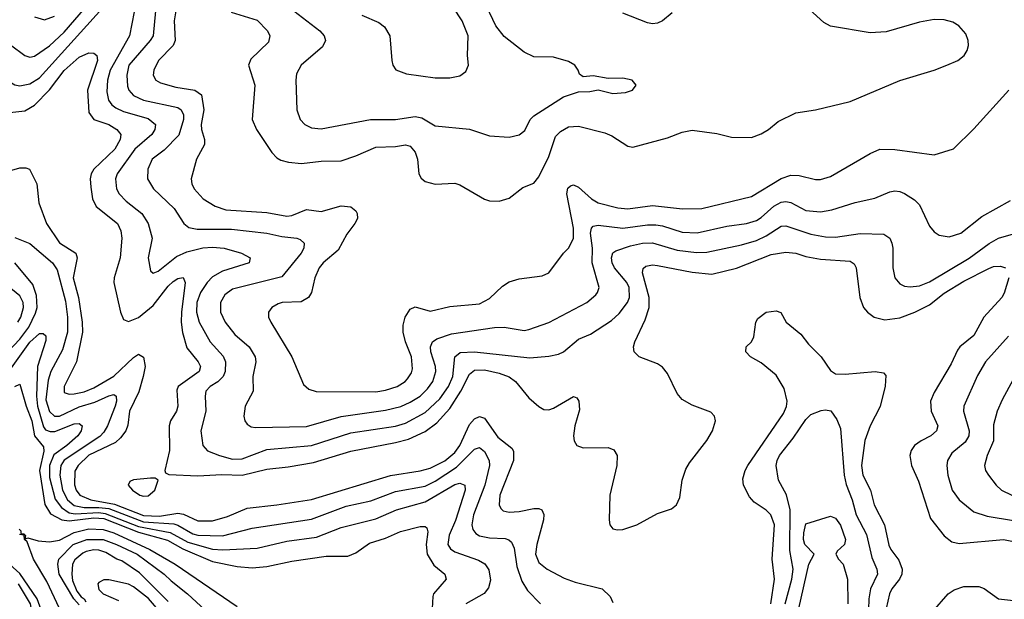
# Model space of a CAD drawing. Header units: inches. Extents: x 1308407 to 1441228, y 959628 to 1036311.
# Tile 601 of 656: x 1390710 to 1394693, y 1016648 to 1018995. Entities that reach past the tile are written whole.
import ezdxf

# ---------------------------------------------------------------- set-up
doc = ezdxf.new("R2010")
doc.units = ezdxf.units.IN
doc.header["$MEASUREMENT"] = 0
doc.layers.add('B3091', color=7, linetype='Continuous')

msp = doc.modelspace()

# ---------------------------------------------------------------- linework, layer by layer
at = {"layer": 'B3091', "color": 5}
for points, elevation in [([(1392093.7, 1019013.6), (1392163.2, 1018983.2), (1392186.1, 1018966.1), (1392206.5, 1018930), (1392214.9, 1018830), (1392219.5, 1018810), (1392231.7, 1018791.7), (1392274.9, 1018774.9), (1392390, 1018759.6), (1392450, 1018759.1), (1392490, 1018767.8), (1392515.3, 1018784.7), (1392525.1, 1018810), (1392521.1, 1018850), (1392524.3, 1018930), (1392499.6, 1018990), (1392393.4, 1019153.4)], 2860), ([(1390523.4, 1019030), (1390516.4, 1018990), (1390488.4, 1018931.6), (1390485.3, 1018910), (1390491.3, 1018870), (1390510, 1018819.8), (1390530, 1018802.9), (1390610, 1018803.1), (1390630.4, 1018790.4), (1390670, 1018743.7), (1390690, 1018730.8), (1390710, 1018726.8), (1390750, 1018735.1), (1390790, 1018759.4), (1391070.5, 1019070)], 2740), ([(1390608.9, 1019050), (1390577.9, 1018970), (1390574, 1018950), (1390578, 1018930), (1390596.8, 1018916.8), (1390672.5, 1018892.5), (1390730.1, 1018850.1), (1390750, 1018843.2), (1390770, 1018846.6), (1390830, 1018889.3), (1390890, 1018944.5), (1390976.1, 1019043.9)], 2760), ([(1391173.2, 1019026.8), (1391154.3, 1018930), (1391075.1, 1018790), (1391065.5, 1018750), (1391062.7, 1018702.7), (1391068.5, 1018668.5), (1391082.2, 1018650), (1391098.3, 1018638.3), (1391130, 1018622.8), (1391230, 1018594.3), (1391258.8, 1018570), (1391256.6, 1018550), (1391243.6, 1018530), (1391175.4, 1018470), (1391103.6, 1018370), (1391096.6, 1018350), (1391101.7, 1018310), (1391112.3, 1018290), (1391140, 1018260), (1391204.2, 1018210), (1391229.5, 1018170), (1391245, 1018110), (1391229.4, 1018030), (1391238.3, 1017978.3), (1391250, 1017967.8), (1391270, 1017977.1), (1391344.1, 1018035.9), (1391385.9, 1018054.1), (1391450, 1018071.6), (1391490, 1018074.2), (1391537.1, 1018070), (1391606.4, 1018050), (1391642, 1018030), (1391638.7, 1018010), (1391530, 1017977), (1391490, 1017953.1), (1391468.4, 1017930), (1391441.4, 1017890), (1391426.4, 1017850), (1391424.6, 1017810), (1391435.1, 1017770), (1391479.8, 1017690), (1391532.2, 1017632.2), (1391542.6, 1017610), (1391541.4, 1017570), (1391533.1, 1017550), (1391511.1, 1017528.9), (1391479.7, 1017510), (1391463.2, 1017490), (1391460.1, 1017470), (1391463, 1017410), (1391443, 1017330), (1391450.2, 1017270), (1391469.6, 1017249.6), (1391517.4, 1017230), (1391570, 1017215.8), (1391610, 1017217.2), (1391710, 1017253.8), (1391890, 1017271.2), (1392050, 1017321.5), (1392230, 1017349), (1392270, 1017361.5), (1392350, 1017404.4), (1392410, 1017459.4), (1392444.3, 1017510), (1392461.7, 1017550), (1392469.9, 1017630.1), (1392492.3, 1017647.7), (1392550.4, 1017650.4), (1392773.8, 1017626.2), (1392850, 1017632.3), (1392890, 1017640.2), (1392910, 1017649.2), (1392970, 1017701.1), (1393018.5, 1017721.5), (1393103.5, 1017776.5), (1393134.6, 1017805.4), (1393169.3, 1017850), (1393176.4, 1017870), (1393175.1, 1017910), (1393165.5, 1017930), (1393116.7, 1017990), (1393106.8, 1018010), (1393104.1, 1018030), (1393109.6, 1018050.4), (1393121.2, 1018058.8), (1393180.7, 1018079.3), (1393230, 1018090.4), (1393270, 1018091.8), (1393370, 1018061), (1393448.3, 1018051.7), (1393490, 1018053.9), (1393630, 1018083.7), (1393690, 1018101), (1393730, 1018119.1), (1393790, 1018158.8), (1393810, 1018159.9), (1393910, 1018126.9), (1393970, 1018116), (1394010, 1018114.8), (1394110, 1018129.6), (1394206, 1018126), (1394230, 1018110.2), (1394238.7, 1018090), (1394242.8, 1018070), (1394241.8, 1017990), (1394250.2, 1017950), (1394270, 1017925.3), (1394290, 1017915.5), (1394312.7, 1017912.7), (1394350, 1017917.6), (1394390, 1017933.5), (1394550.8, 1018029.2), (1394631.9, 1018088.1), (1394670, 1018110.1), (1394730, 1018127.5)], 2740), ([(1391258.7, 1019030), (1391249.6, 1018930), (1391237.7, 1018910), (1391151.6, 1018810), (1391142.7, 1018770), (1391145.8, 1018725.8), (1391151.8, 1018710), (1391170, 1018688.1), (1391210, 1018668.4), (1391350, 1018638.8), (1391363.2, 1018630), (1391372.4, 1018610), (1391371.7, 1018590), (1391353.5, 1018526.5), (1391294.1, 1018465.9), (1391245.9, 1018430), (1391227.5, 1018390), (1391227.1, 1018350), (1391251, 1018310), (1391335.2, 1018230), (1391374.2, 1018170), (1391393.6, 1018153.6), (1391427, 1018147), (1391566, 1018146), (1391709.7, 1018129.7), (1391770, 1018116.5), (1391830.5, 1018110), (1391844.6, 1018104.6), (1391860.8, 1018090), (1391859.8, 1018070), (1391848.8, 1018050), (1391770, 1017953.3), (1391570, 1017903), (1391539.3, 1017880.7), (1391521.9, 1017850), (1391521.6, 1017810), (1391541.2, 1017770), (1391579.7, 1017719.7), (1391637.8, 1017670), (1391662.8, 1017630), (1391665.3, 1017610), (1391652.9, 1017550), (1391653.7, 1017490), (1391621.3, 1017430), (1391615.8, 1017390), (1391620.9, 1017370), (1391630, 1017356.4), (1391646.8, 1017346.8), (1391664, 1017344), (1391870, 1017348.2), (1392010, 1017388.4), (1392190, 1017414.1), (1392251.3, 1017428.7), (1392290, 1017445.4), (1392329.4, 1017470.6), (1392359.8, 1017500.2), (1392380.6, 1017530), (1392393.1, 1017570), (1392392.3, 1017590), (1392373, 1017650), (1392371.6, 1017670), (1392380.2, 1017690), (1392397.1, 1017702.9), (1392456.7, 1017723.3), (1392630, 1017748.3), (1392670.1, 1017750.1), (1392750, 1017736.6), (1392770, 1017739.8), (1392850, 1017768.1), (1393003.9, 1017850), (1393040, 1017880), (1393047.9, 1017890), (1393053.7, 1017910), (1393026.1, 1018010), (1393027.4, 1018070), (1393019.7, 1018130), (1393022.8, 1018150), (1393030, 1018159), (1393050, 1018163.4), (1393150, 1018150.8), (1393250, 1018163.9), (1393283.6, 1018163.6), (1393310, 1018159.5), (1393390, 1018133.8), (1393450, 1018131.4), (1393570, 1018158.7), (1393650, 1018169.2), (1393690, 1018181), (1393710, 1018193.3), (1393760.8, 1018239.2), (1393790, 1018256), (1393810, 1018258.9), (1393830, 1018254), (1393890, 1018222.3), (1393950, 1018216.3), (1393995.6, 1018224.4), (1394090, 1018254.8), (1394170, 1018272.3), (1394230, 1018297.8), (1394250, 1018301.5), (1394270, 1018299), (1394290, 1018290.3), (1394330, 1018265.5), (1394350, 1018244.6), (1394390, 1018158.7), (1394410, 1018135.3), (1394430, 1018121.7), (1394470, 1018115.8), (1394517.4, 1018130), (1394602.2, 1018197.8), (1394717.8, 1018262.2)], 2760), ([(1391341.3, 1019030), (1391334.9, 1018990), (1391339.3, 1018910), (1391330.4, 1018889.6), (1391270.7, 1018830), (1391252.1, 1018790), (1391250.2, 1018770), (1391260.7, 1018750), (1391279.7, 1018739.7), (1391341.2, 1018721.2), (1391418.3, 1018710), (1391444.8, 1018690), (1391454.5, 1018630), (1391444.1, 1018570), (1391444.9, 1018550), (1391457.8, 1018510), (1391457.2, 1018490), (1391425.4, 1018430), (1391403.8, 1018350), (1391405.8, 1018330), (1391415.3, 1018310), (1391452.2, 1018270), (1391500.2, 1018240.2), (1391544.3, 1018224.3), (1391710, 1018214), (1391790, 1018199.4), (1391810, 1018201.7), (1391870, 1018226.5), (1391930, 1018218.7), (1392010, 1018241), (1392050, 1018237.4), (1392070, 1018221.3), (1392075.4, 1018210), (1392076, 1018190), (1392065.5, 1018170), (1392033.5, 1018126.5), (1391998.1, 1018061.9), (1391936.8, 1018010), (1391921.6, 1017990), (1391904.4, 1017950), (1391890.1, 1017889.9), (1391877.6, 1017870), (1391848.3, 1017851.7), (1391770.9, 1017849.1), (1391755.8, 1017844.2), (1391730.3, 1017830), (1391716, 1017810), (1391716.5, 1017790), (1391725.8, 1017770), (1391811.1, 1017630), (1391858.2, 1017518.2), (1391879.1, 1017499.1), (1391909.4, 1017489.4), (1392150, 1017488.3), (1392190, 1017494.2), (1392237.2, 1017510), (1392269.8, 1017530), (1392279.3, 1017540.7), (1392294.5, 1017565.5), (1392298.5, 1017581.5), (1392294.9, 1017630), (1392270.3, 1017690), (1392260.8, 1017730), (1392261.6, 1017758.4), (1392269.5, 1017790.5), (1392290, 1017822.6), (1392310, 1017831.7), (1392370, 1017814.2), (1392450, 1017833.2), (1392570, 1017844.8), (1392610, 1017865.9), (1392663.6, 1017916.4), (1392690, 1017932.9), (1392730, 1017945.2), (1392823, 1017957), (1392850, 1017970.3), (1392909.8, 1018050), (1392930.6, 1018070), (1392950, 1018108.4), (1392950.2, 1018150), (1392923.8, 1018290), (1392927.4, 1018312.6), (1392938.3, 1018321.7), (1392950, 1018325.7), (1392970, 1018316.6), (1393022.5, 1018270), (1393050, 1018253.8), (1393130, 1018232.6), (1393170, 1018229.3), (1393270, 1018243), (1393391.5, 1018228.5), (1393469.9, 1018230.1), (1393670, 1018278.5), (1393790, 1018351.6), (1393830, 1018365.2), (1393863.9, 1018363.9), (1393930, 1018347.3), (1393950, 1018348.2), (1393990, 1018359.3), (1394150, 1018453.2), (1394189.6, 1018470), (1394250, 1018469.7), (1394410, 1018447.5), (1394488.1, 1018471.9), (1394570, 1018553), (1394711.1, 1018708.9)], 2780), ([(1391565.7, 1019025.7), (1391670, 1018993.4), (1391712, 1018950), (1391721.2, 1018930), (1391715.7, 1018904.3), (1391645.2, 1018834.8), (1391635.2, 1018810), (1391660.8, 1018730), (1391650.1, 1018590), (1391667.2, 1018550), (1391730, 1018457.4), (1391750, 1018435.8), (1391766.4, 1018426.4), (1391797.2, 1018417.2), (1391850, 1018412.6), (1391930, 1018422.1), (1392010, 1018423), (1392070, 1018442.9), (1392150, 1018479), (1392230, 1018480.8), (1392270, 1018488.1), (1392290, 1018482.7), (1392310, 1018458.9), (1392319.4, 1018430), (1392324.2, 1018370), (1392333.4, 1018353.4), (1392350, 1018340.2), (1392390, 1018328.4), (1392470, 1018332.4), (1392490, 1018325.8), (1392590, 1018267.6), (1392610, 1018261.5), (1392650, 1018260.2), (1392690, 1018272.6), (1392744.7, 1018315.3), (1392790, 1018333.4), (1392810, 1018359.1), (1392850, 1018440.6), (1392877.9, 1018522.1), (1392897.4, 1018542.6), (1392930, 1018560.9), (1392970, 1018564.1), (1393076.8, 1018536.8), (1393105.1, 1018525.1), (1393170, 1018482.4), (1393190, 1018478.6), (1393330, 1018515.9), (1393390, 1018539.1), (1393430, 1018547.1), (1393530, 1018533.6), (1393590, 1018518.5), (1393670, 1018517.7), (1393710, 1018533.2), (1393738.9, 1018550), (1393777.7, 1018582.3), (1393850, 1018617.8), (1393929.2, 1018630), (1394070, 1018663), (1394270, 1018748.8), (1394409.4, 1018790), (1394460.9, 1018810), (1394505.1, 1018830), (1394531.2, 1018850), (1394543, 1018870), (1394547.8, 1018890), (1394547.3, 1018910), (1394537.1, 1018937.1), (1394509.2, 1018970), (1394484.7, 1018984.7), (1394450, 1018994.7), (1394410, 1018995.1), (1394350, 1018985.3), (1394215.1, 1018944.9), (1394150, 1018940.9), (1393990, 1018968.2), (1393963.2, 1018983.2), (1393890, 1019049)], 2820), ([(1391818.6, 1019030), (1391924.2, 1018950), (1391941.3, 1018930), (1391946.9, 1018910), (1391935, 1018884.9), (1391848, 1018810), (1391830, 1018776), (1391826.2, 1018750), (1391831.5, 1018630), (1391844.9, 1018590), (1391863.7, 1018570), (1391890, 1018556.5), (1391930, 1018552.3), (1392129.1, 1018590.9), (1392230, 1018590.2), (1392310, 1018603.2), (1392337, 1018597), (1392390, 1018565.2), (1392530, 1018551.4), (1392610, 1018524), (1392690, 1018519.6), (1392730, 1018527.9), (1392753.3, 1018546.7), (1392775, 1018590), (1392790, 1018605.8), (1392910, 1018682.6), (1392970, 1018703.1), (1393016.6, 1018703.4), (1393050, 1018710.6), (1393110, 1018695.8), (1393160.1, 1018699.9), (1393189, 1018710), (1393204, 1018730), (1393188, 1018750), (1393150, 1018758.4), (1393090, 1018756.2), (1393030, 1018767), (1392990, 1018762.7), (1392974.2, 1018774.2), (1392969.6, 1018790), (1392955.6, 1018810), (1392930, 1018824.8), (1392870, 1018842.7), (1392790, 1018845), (1392750, 1018863.7), (1392670, 1018927.2), (1392635.9, 1018970), (1392597.7, 1019050)], 2840), ([(1393350, 1019022), (1393310, 1018989.8), (1393290, 1018980.3), (1393270, 1018978.2), (1393250, 1018981.5), (1393150, 1019020.7)], 2820), ([(1390770, 1019006.2), (1390810, 1018994.2), (1390850, 1019008.8)], 2780), ([(1390670, 1018619.1), (1390730, 1018626.1), (1390770, 1018648.2), (1390830, 1018710.5), (1390890, 1018789.2), (1390950, 1018843.3), (1390990, 1018860.2), (1391010, 1018859), (1391021.1, 1018850), (1391024.3, 1018830), (1390984.6, 1018710), (1390990, 1018618.7), (1391010, 1018590.8), (1391070.9, 1018570), (1391102.3, 1018550), (1391119, 1018530), (1391116.2, 1018510), (1391094, 1018470), (1391009.2, 1018390), (1390998.2, 1018370), (1390994.9, 1018350), (1390997.2, 1018317.2), (1391003.6, 1018270), (1391018.4, 1018238.4), (1391105.5, 1018170), (1391119.2, 1018139.2), (1391122.2, 1018110), (1391116.1, 1018030), (1391091.8, 1017950), (1391090.7, 1017930), (1391116.8, 1017810), (1391130, 1017781.3), (1391150, 1017772.1), (1391190, 1017788.3), (1391250, 1017837.7), (1391310, 1017915.5), (1391330, 1017934.1), (1391350, 1017946.8), (1391370.8, 1017950.8), (1391378.9, 1017930), (1391363.6, 1017810), (1391362.8, 1017770), (1391368.6, 1017728.6), (1391386.1, 1017666.1), (1391431.9, 1017610), (1391441.8, 1017590), (1391436.1, 1017570), (1391351.3, 1017510), (1391346, 1017494), (1391350.1, 1017430), (1391343.4, 1017410), (1391319.6, 1017370), (1391314.6, 1017350), (1391316, 1017250), (1391296.5, 1017170), (1391299.8, 1017159.8), (1391312.9, 1017152.9), (1391430, 1017147.9), (1391527, 1017153), (1391610, 1017150.7), (1391710, 1017175), (1391795.7, 1017184.3), (1391897.9, 1017202.1), (1392050, 1017247.8), (1392230, 1017282.3), (1392283.3, 1017296.7), (1392350, 1017327.2), (1392398, 1017362), (1392450, 1017419.9), (1392494.7, 1017490), (1392530, 1017559.2), (1392550, 1017575.1), (1392590, 1017576.3), (1392650, 1017563.5), (1392690, 1017549), (1392715.3, 1017530), (1392770, 1017463.2), (1392810, 1017428), (1392830, 1017416.8), (1392850, 1017415.1), (1392870, 1017421.7), (1392950, 1017468.5), (1392963.1, 1017463.1), (1392971.7, 1017450), (1392974.4, 1017414.4), (1392955.3, 1017350), (1392950.2, 1017310), (1392952.9, 1017290), (1392964, 1017270), (1392990, 1017260.9), (1393090, 1017262.6), (1393113.1, 1017253.1), (1393126.7, 1017230), (1393125.4, 1017190), (1393097.8, 1017070), (1393094.7, 1016970), (1393096.9, 1016950), (1393110, 1016933.7), (1393128.7, 1016928.7), (1393150.2, 1016930.2), (1393206.3, 1016950), (1393290, 1016994.7), (1393346.4, 1017013.6), (1393367.6, 1017030), (1393380, 1017060), (1393390.5, 1017130), (1393405, 1017175), (1393419.2, 1017200.8), (1393490, 1017290.3), (1393512.4, 1017330), (1393524.5, 1017370), (1393521.1, 1017390), (1393506.2, 1017406.2), (1393430, 1017433.7), (1393390, 1017456.5), (1393370, 1017481.5), (1393330, 1017562), (1393310, 1017588.2), (1393290, 1017600.9), (1393215.8, 1017630), (1393196.1, 1017650), (1393192.5, 1017670), (1393198.6, 1017690), (1393240.2, 1017779.8), (1393255.9, 1017830), (1393256.5, 1017870), (1393229.9, 1017970.1), (1393232.2, 1017987.8), (1393243.1, 1017996.9), (1393270, 1018001.7), (1393290, 1017999.6), (1393430, 1017971.8), (1393510, 1017964.7), (1393610, 1017989.1), (1393750, 1018044.1), (1393810, 1018053.9), (1393850, 1018049.6), (1393890, 1018036.1), (1393950, 1018025.1), (1394070, 1018016.3), (1394085.8, 1018005.7), (1394093.6, 1017990), (1394108.6, 1017870), (1394124.2, 1017830), (1394140.3, 1017810), (1394167.2, 1017790), (1394210, 1017778.8), (1394270, 1017787.5), (1394330.7, 1017810), (1394390, 1017839.7), (1394450, 1017887.1), (1394530, 1017935.7), (1394630, 1017987.5), (1394650, 1017995.3), (1394677.3, 1017997.3), (1394698, 1017990)], 2720), ([(1390650, 1018377.8), (1390710, 1018395.5), (1390734.7, 1018394.7), (1390749.2, 1018389.2), (1390779.2, 1018330), (1390787.1, 1018252.9), (1390817.9, 1018170), (1390870, 1018091.8), (1390936.6, 1018050), (1390942, 1018030), (1390925.9, 1017950), (1390948.1, 1017870), (1390962.1, 1017770), (1390963.2, 1017730), (1390938.9, 1017610), (1390888.9, 1017510), (1390890, 1017484.6), (1390910, 1017477.8), (1390930, 1017480.4), (1390970, 1017488.4), (1391010, 1017504.2), (1391090, 1017550.7), (1391170, 1017627.3), (1391190, 1017640.5), (1391210, 1017628), (1391216.6, 1017590), (1391209.7, 1017550), (1391192.1, 1017487.9), (1391154.1, 1017410), (1391146.6, 1017353.4), (1391138.5, 1017330), (1391117.9, 1017302.1), (1391096.9, 1017283.1), (1390990, 1017230.9), (1390946.1, 1017190), (1390933.3, 1017166.7), (1390931.3, 1017111.3), (1390937.5, 1017090), (1390952.5, 1017070), (1390998, 1017050), (1391093.7, 1017033.7), (1391210, 1016987.4), (1391275.1, 1016984.9), (1391350, 1016996.2), (1391372.2, 1016992.2), (1391430, 1016965.5), (1391490, 1016966.2), (1391550, 1016982.7), (1391630, 1017016.9), (1391750, 1017029.7), (1391890, 1017052.5), (1392210, 1017149.1), (1392330, 1017167.7), (1392370, 1017178.5), (1392430, 1017208.2), (1392470, 1017242.5), (1392490.2, 1017270), (1392530, 1017355), (1392550, 1017378.8), (1392570, 1017387.8), (1392590, 1017380.9), (1392644.2, 1017304.1), (1392700.1, 1017260.1), (1392708.1, 1017248.1), (1392707.8, 1017210), (1392652.5, 1017070), (1392649, 1017030), (1392655.7, 1017015.7), (1392666.2, 1017006.2), (1392690, 1017000.7), (1392730, 1017003.1), (1392790, 1017015), (1392810, 1017015.5), (1392821.7, 1017010), (1392830.7, 1016990.7), (1392829.4, 1016970), (1392802, 1016870), (1392796.6, 1016830), (1392810, 1016796.5), (1392843.6, 1016770), (1392913.1, 1016733.1), (1392957.1, 1016717.1), (1393066.7, 1016690), (1393099, 1016659), (1393110, 1016634.8)], 2680), ([(1390690, 1018113.4), (1390750, 1018088.6), (1390842.3, 1018010), (1390861.4, 1017981.4), (1390895.5, 1017855.5), (1390903.6, 1017790), (1390903.2, 1017730), (1390882.5, 1017657.5), (1390835.3, 1017570), (1390824.5, 1017535.5), (1390815.8, 1017455.8), (1390830, 1017408.6), (1390850, 1017389), (1390870, 1017388.8), (1390950, 1017426.8), (1391013.6, 1017446.4), (1391070, 1017472), (1391090, 1017476.6), (1391099.7, 1017470), (1391100.8, 1017450), (1391095.6, 1017430), (1391064.4, 1017350), (1391050, 1017324.3), (1391033.2, 1017306.8), (1390889.2, 1017210.8), (1390876.4, 1017190), (1390872.2, 1017150), (1390883.2, 1017090), (1390903.2, 1017050), (1390930, 1017027.5), (1390970, 1017019.5), (1391030, 1017020.2), (1391070, 1017014.9), (1391210, 1016961.6), (1391332.8, 1016952.8), (1391350, 1016947.6), (1391410, 1016912.5), (1391430, 1016907.5), (1391530, 1016905.4), (1391650, 1016936.3), (1391890, 1016972.4), (1392030, 1017025.3), (1392130, 1017046.9), (1392230, 1017084.5), (1392350, 1017106.3), (1392390, 1017126.4), (1392477.4, 1017182.6), (1392550, 1017255.6), (1392570, 1017261.9), (1392590, 1017246.2), (1392609.6, 1017210), (1392611, 1017190), (1392592.1, 1017110), (1392545.7, 1016990), (1392539.2, 1016950), (1392543.3, 1016930), (1392554.8, 1016914.8), (1392570, 1016905.2), (1392610, 1016897.2), (1392673.6, 1016893.6), (1392689, 1016889), (1392699.3, 1016879.3), (1392710, 1016855.5), (1392720.4, 1016780.4), (1392741.8, 1016721.8), (1392763.8, 1016683.8), (1392816.9, 1016630)], 2660), ([(1390661.1, 1017650), (1390710, 1017701.1), (1390746.3, 1017750), (1390774.1, 1017805.9), (1390780, 1017830), (1390778.2, 1017878.2), (1390762.6, 1017922.6), (1390690, 1018009.9)], 2660), ([(1394712.2, 1017950), (1394693.2, 1017886.8), (1394683.2, 1017870), (1394610.7, 1017790), (1394570, 1017716), (1394513.1, 1017670), (1394503.7, 1017656.3), (1394478.7, 1017601.3), (1394410, 1017484.8), (1394394.1, 1017450), (1394396.8, 1017410), (1394423.7, 1017350), (1394419, 1017330), (1394396.2, 1017310), (1394356.5, 1017290), (1394330.2, 1017270), (1394316.6, 1017250), (1394311.6, 1017230), (1394317.5, 1017190), (1394346.1, 1017126.1), (1394395, 1016975), (1394450, 1016904.2), (1394480.5, 1016880.5), (1394510, 1016873.6), (1394690, 1016890.1), (1394730, 1016882.3)], 2720), ([(1390702.5, 1017770), (1390714.5, 1017790), (1390725.2, 1017830), (1390723.1, 1017850), (1390710, 1017877.2), (1390658.8, 1017918.8)], 2680), ([(1393748.8, 1016630), (1393763.1, 1016730), (1393754.5, 1016810), (1393762.9, 1016950), (1393748.2, 1016990), (1393729.4, 1017009.4), (1393680.8, 1017040.8), (1393662.5, 1017062.5), (1393638.3, 1017110), (1393635.6, 1017135.6), (1393644.3, 1017170), (1393655.2, 1017190), (1393799.3, 1017400.7), (1393811.6, 1017428.4), (1393815.2, 1017450), (1393802, 1017502), (1393770, 1017554.9), (1393710, 1017605.8), (1393666, 1017630), (1393647, 1017650), (1393649.3, 1017670), (1393670, 1017690.7), (1393679.7, 1017710), (1393688.4, 1017770), (1393695.5, 1017784.5), (1393730, 1017810.2), (1393770, 1017815.2), (1393788.9, 1017808.9), (1393810.2, 1017770.2), (1393870, 1017721.1), (1393900.5, 1017680.5), (1393952.5, 1017630), (1393990, 1017574.9), (1394010, 1017561.1), (1394050, 1017559.4), (1394170.9, 1017570.9), (1394204.2, 1017564.2), (1394213.7, 1017553.6), (1394210.9, 1017510.9), (1394191.3, 1017428.7), (1394150, 1017349.8), (1394128.9, 1017291.1), (1394115.6, 1017190), (1394121.1, 1017150), (1394151.9, 1017090), (1394166.3, 1017030), (1394208.5, 1016950), (1394226.5, 1016866.5), (1394233.8, 1016850), (1394266.3, 1016806.3), (1394280.1, 1016770), (1394278.4, 1016750), (1394269.1, 1016730), (1394238.1, 1016690), (1394228.3, 1016670), (1394214.7, 1016610)], 2680), ([(1390670, 1017575.8), (1390750, 1017689.6), (1390790, 1017723.9), (1390804.5, 1017724.5), (1390815, 1017715), (1390815.4, 1017695.4), (1390781.3, 1017590), (1390777.9, 1017470), (1390781.7, 1017430), (1390805.7, 1017345.7), (1390813.9, 1017333.9), (1390833.2, 1017326.8), (1390852.2, 1017327.8), (1390930, 1017358.7), (1390950, 1017359.1), (1390962.6, 1017350), (1390959, 1017330), (1390944.5, 1017310), (1390900.3, 1017270), (1390847.8, 1017232.2), (1390830.4, 1017190), (1390830, 1017141.3), (1390853.5, 1017053.5), (1390878.9, 1017018.9), (1390910, 1016998.4), (1390934, 1016994), (1391030, 1016998.7), (1391055.6, 1016995.6), (1391190, 1016942.8), (1391318.9, 1016918.9), (1391390, 1016878.8), (1391490, 1016851.1), (1391531.6, 1016848.4), (1391670, 1016855.1), (1391790, 1016883.5), (1391910, 1016899.7), (1392010, 1016938.5), (1392150, 1016974.1), (1392234.5, 1017010), (1392350, 1017041.9), (1392470, 1017112.8), (1392490, 1017117.5), (1392510, 1017110.2), (1392511.4, 1017090), (1392472.7, 1016967.3), (1392447.9, 1016907.9), (1392442.4, 1016870), (1392452.1, 1016852.1), (1392470, 1016839.8), (1392566, 1016806), (1392592, 1016792), (1392607.1, 1016767.1), (1392614.3, 1016725.7), (1392605.9, 1016694.1), (1392588.3, 1016671.7), (1392514.2, 1016630)], 2640), ([(1394710, 1017713), (1394616.6, 1017610), (1394585.4, 1017554.6), (1394529.4, 1017430), (1394528.2, 1017410), (1394551, 1017330), (1394550.4, 1017309.6), (1394535.4, 1017284.6), (1394480.7, 1017239.3), (1394463.5, 1017210), (1394460.6, 1017190), (1394464.2, 1017150), (1394482.5, 1017090), (1394511.2, 1017051.2), (1394570, 1017002.2), (1394623.9, 1016983.9), (1394730, 1016966.3)], 2740), ([(1394747, 1017570), (1394684.1, 1017455.9), (1394663.9, 1017410), (1394650, 1017354), (1394648.9, 1017290), (1394623.9, 1017230), (1394613.7, 1017190), (1394617.2, 1017170), (1394629.1, 1017150), (1394659.7, 1017110), (1394682.4, 1017090), (1394767.6, 1017047.6)], 2760), ([(1390690, 1017509.2), (1390710, 1017518.4), (1390735.3, 1017430), (1390758.8, 1017370), (1390769.8, 1017310), (1390805.5, 1017265.5), (1390807.2, 1017247.2), (1390790.4, 1017170), (1390811.4, 1017031.4), (1390834.4, 1016994.4), (1390880.1, 1016970), (1390910, 1016965.8), (1391010, 1016978.3), (1391050, 1016975.1), (1391190, 1016919.4), (1391307.9, 1016887.9), (1391370, 1016852.3), (1391490, 1016801.3), (1391590, 1016780.3), (1391650, 1016775.6), (1391710, 1016781), (1391810, 1016802.9), (1391950, 1016822.1), (1392037.9, 1016822.1), (1392070, 1016836), (1392125.5, 1016874.5), (1392190, 1016895.8), (1392250, 1016922.5), (1392330, 1016942.5), (1392350, 1016942.7), (1392357, 1016937), (1392361.2, 1016921.2), (1392354.4, 1016870), (1392357.9, 1016830), (1392385.8, 1016785.8), (1392430.2, 1016750), (1392435.6, 1016730), (1392384.5, 1016670), (1392381.4, 1016658.6), (1392379.1, 1016610)], 2620), ([(1393807.3, 1016630), (1393833.4, 1016730), (1393838.7, 1016770), (1393825.5, 1016845.5), (1393827.2, 1017010), (1393811.5, 1017071.5), (1393779.4, 1017130), (1393770.8, 1017190), (1393774.2, 1017210), (1393783.9, 1017230), (1393839.5, 1017300.5), (1393890, 1017376.3), (1393910, 1017395.5), (1393952.1, 1017412.1), (1393970, 1017414.8), (1393990.8, 1017410.8), (1394015.8, 1017375.8), (1394030, 1017338.8), (1394045.8, 1017150), (1394053.2, 1017113.2), (1394078.2, 1017050), (1394093.5, 1016990), (1394135.8, 1016910), (1394157.3, 1016817.3), (1394177, 1016770), (1394179.6, 1016750), (1394152.2, 1016690), (1394144.6, 1016650), (1394142.9, 1016562.9)], 2660), ([(1393861.8, 1016610), (1393902.8, 1016790), (1393923.5, 1016830), (1393886.4, 1016870), (1393880.4, 1016890), (1393882.8, 1016917.2), (1393890, 1016953.4), (1393990, 1016984.9), (1394010, 1016975.8), (1394030, 1016947.6), (1394050.1, 1016890), (1394047.1, 1016870), (1394017, 1016843), (1394012, 1016830), (1394022.8, 1016810), (1394041.9, 1016790), (1394059.2, 1016730), (1394060.6, 1016630)], 2640), ([(1390707.6, 1016932.4), (1390714.4, 1016925.6), (1390714.4, 1016914.4), (1390727, 1016913), (1390733.4, 1016906.6), (1390730.8, 1016890.8), (1390743.1, 1016896.9), (1390784.1, 1016884.1), (1390830, 1016880.5), (1390870, 1016887.9), (1390930, 1016918.2), (1390990, 1016933.1), (1391047.1, 1016930), (1391090, 1016916.4), (1391235.9, 1016850), (1391338.5, 1016790), (1391590, 1016619.1)], 2580), ([(1390870, 1016610.4), (1390819.8, 1016719.8), (1390765.9, 1016810), (1390740.1, 1016880.1), (1390729.5, 1016890.5), (1390727.7, 1016907.7), (1390708.6, 1016910)], 2580), ([(1390950, 1016625.7), (1390928.1, 1016650), (1390869.4, 1016750), (1390863.7, 1016790), (1390868.5, 1016810), (1390926.5, 1016870), (1390981.2, 1016890), (1391046.8, 1016890), (1391101.8, 1016870), (1391185.5, 1016830), (1391293.5, 1016750), (1391322.1, 1016722.1), (1391389, 1016670), (1391583.1, 1016490)], 2560), ([(1391310, 1016639.4), (1391195, 1016755), (1391123.1, 1016803.1), (1391103, 1016810), (1391057.6, 1016837.6), (1391030, 1016847), (1391010, 1016847.6), (1390979.1, 1016840.9), (1390965.3, 1016834.7), (1390932.6, 1016807.4), (1390923.1, 1016790), (1390921.2, 1016750), (1390923.7, 1016723.7), (1390941.4, 1016681.4), (1390958.4, 1016658.4), (1390971.1, 1016650), (1390977.2, 1016637.2)], 2560), ([(1390650, 1016037.1), (1390748.2, 1016071.8), (1390810, 1016101.8), (1390864.4, 1016155.6), (1390892.9, 1016207.1), (1390900.7, 1016270), (1390892.8, 1016330), (1390850, 1016403.7), (1390839.4, 1016430), (1390801.6, 1016590), (1390779.9, 1016650), (1390710, 1016752.8), (1390627.1, 1016827.1)], 2620), ([(1391286.3, 1016586.3), (1391231.2, 1016651.2), (1391170, 1016697.8), (1391150, 1016709.5), (1391070, 1016726.8), (1391050, 1016726), (1391030, 1016715.8), (1391026.3, 1016710), (1391030, 1016687.5), (1391047, 1016670), (1391110, 1016642.7)], 2580), ([(1390654.8, 1016105.2), (1390756, 1016150), (1390788.8, 1016170), (1390810, 1016197), (1390824.3, 1016230), (1390829.6, 1016270), (1390827.4, 1016290), (1390815.9, 1016330), (1390773.8, 1016433.8), (1390767.3, 1016470), (1390764.3, 1016570), (1390752.8, 1016630), (1390704.2, 1016710)], 2640), ([(1394403.1, 1016596.9), (1394465.6, 1016670), (1394490, 1016686.6), (1394530, 1016700.3), (1394590, 1016699.6), (1394611.4, 1016691.4), (1394670, 1016650.2), (1394730, 1016643.5)], 2680)]:
    msp.add_lwpolyline(points, dxfattribs=dict(at, elevation=elevation))
at = {"layer": 'B3091', "color": 5, "elevation": 2720}
msp.add_lwpolyline([(1391238.5, 1017138.5), (1391170, 1017131.8), (1391154.9, 1017125.1), (1391147.9, 1017110), (1391166.2, 1017090), (1391195.6, 1017070), (1391210, 1017065.8), (1391230, 1017067.1), (1391256.3, 1017090), (1391269.5, 1017130), (1391258.2, 1017138.2)], close=True, dxfattribs=at)

doc.saveas('drawing.dxf')
